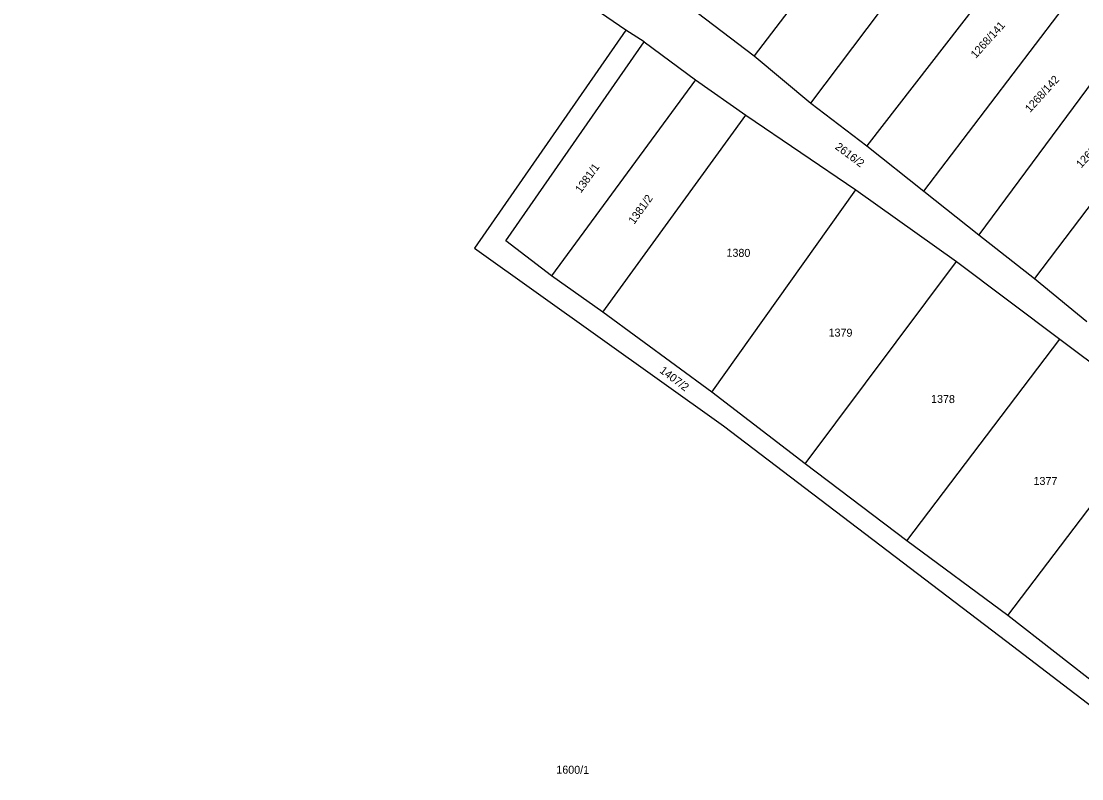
# Model space of a CAD drawing. Extents: x -581999 to -572728, y -1219553 to -1212032.
# Drawn here: x -578616.8 to -578351.7, y -1215205.3 to -1215016 of the extents above; entities that cross this region are included whole.
import ezdxf

# ---------------------------------------------------------------- set-up
doc = ezdxf.new("R2010")
doc.units = 0
doc.layers.add('Vrstva 1', color=7, linetype='Continuous')
doc.layers.add('Vrstva 2', color=7, linetype='Continuous')

msp = doc.modelspace()

# ---------------------------------------------------------------- linework, layer by layer
at = {"layer": 'Vrstva 1'}
for points in [[(-578465.646, -1215018.253), (-578496.214, -1214997.237), (-578605.13, -1214920.235), (-578666.949, -1214877.876), (-578695.512, -1214862.989)], [(-578395.701, -1214975.018), (-578433.633, -1215024.611)], [(-578419.446, -1215036.473), (-578381.06, -1214985.505)], [(-578366.194, -1214996.452), (-578405.491, -1215047.176)], [(-578391.182, -1215058.466), (-578352.148, -1215007.061)], [(-578451.716, -1215010.875), (-578433.633, -1215024.611)], [(-578338.89, -1215017.301), (-578377.463, -1215069.393)], [(-578465.646, -1215018.253), (-578503.485, -1215072.715), (-578441.249, -1215117.159), (-578370.458, -1215171.002), (-578266.109, -1215250.852)], [(-578461.095, -1215021.111), (-578465.646, -1215018.253)], [(-578484.244, -1215079.644), (-578495.637, -1215070.874), (-578461.095, -1215021.111)], [(-578461.095, -1215021.111), (-578448.276, -1215030.658)], [(-578433.633, -1215024.611), (-578419.446, -1215036.473)], [(-578324.034, -1215028.24), (-578363.518, -1215080.319)], [(-578448.276, -1215030.658), (-578484.244, -1215079.644)], [(-578448.276, -1215030.658), (-578435.688, -1215039.509)], [(-578419.446, -1215036.473), (-578405.491, -1215047.176)], [(-578471.425, -1215088.721), (-578435.688, -1215039.509)], [(-578435.688, -1215039.509), (-578408.232, -1215058.142)], [(-578405.491, -1215047.176), (-578391.182, -1215058.466)], [(-578444.192, -1215108.725), (-578408.232, -1215058.142)], [(-578408.232, -1215058.142), (-578383.075, -1215076.061)], [(-578391.182, -1215058.466), (-578377.463, -1215069.393)], [(-578377.463, -1215069.393), (-578363.518, -1215080.319)], [(-578420.859, -1215126.621), (-578383.075, -1215076.061)], [(-578383.075, -1215076.061), (-578357.188, -1215095.433)], [(-578471.425, -1215088.721), (-578484.244, -1215079.644)], [(-578363.518, -1215080.319), (-578350.492, -1215091.006)], [(-578444.192, -1215108.725), (-578471.425, -1215088.721)], [(-578395.48, -1215145.903), (-578357.188, -1215095.433)], [(-578357.188, -1215095.433), (-578332.055, -1215114.258)], [(-578420.859, -1215126.621), (-578444.192, -1215108.725)], [(-578370.245, -1215164.535), (-578332.055, -1215114.258)], [(-578395.48, -1215145.903), (-578420.859, -1215126.621)], [(-578370.245, -1215164.535), (-578395.48, -1215145.903)], [(-578346.715, -1215182.87), (-578370.245, -1215164.535)]]:
    msp.add_lwpolyline(points, dxfattribs=at)

# ---------------------------------------------------------------- texts
at = {"layer": 'Vrstva 2'}
for s, rotation, p in [('1268/141', 47.9746, (-578378.234, -1215025.429)), ('1268/142', 47.9746, (-578364.659, -1215038.951)), ('1268/143', 47.9746, (-578351.879, -1215052.832)), ('2616/2', 323.36305, (-578413.554, -1215047.75)), ('1381/1', 54.37442, (-578476.909, -1215059.086)), ('1381/2', 54.37442, (-578463.581, -1215066.895)), ('1380', 359.28754, (-578440.528, -1215074.841)), ('1379', 359.28754, (-578415.015, -1215094.786)), ('1407/2', 323.04898, (-578457.388, -1215103.665)), ('1378', 359.28754, (-578389.406, -1215111.37)), ('1377', 359.28754, (-578363.809, -1215131.87)), ('1600/1', 359.28754, (-578483.046, -1215204.027))]:
    msp.add_text(s, height=2, rotation=rotation, dxfattribs=at).set_placement(p)

doc.saveas('drawing.dxf')
